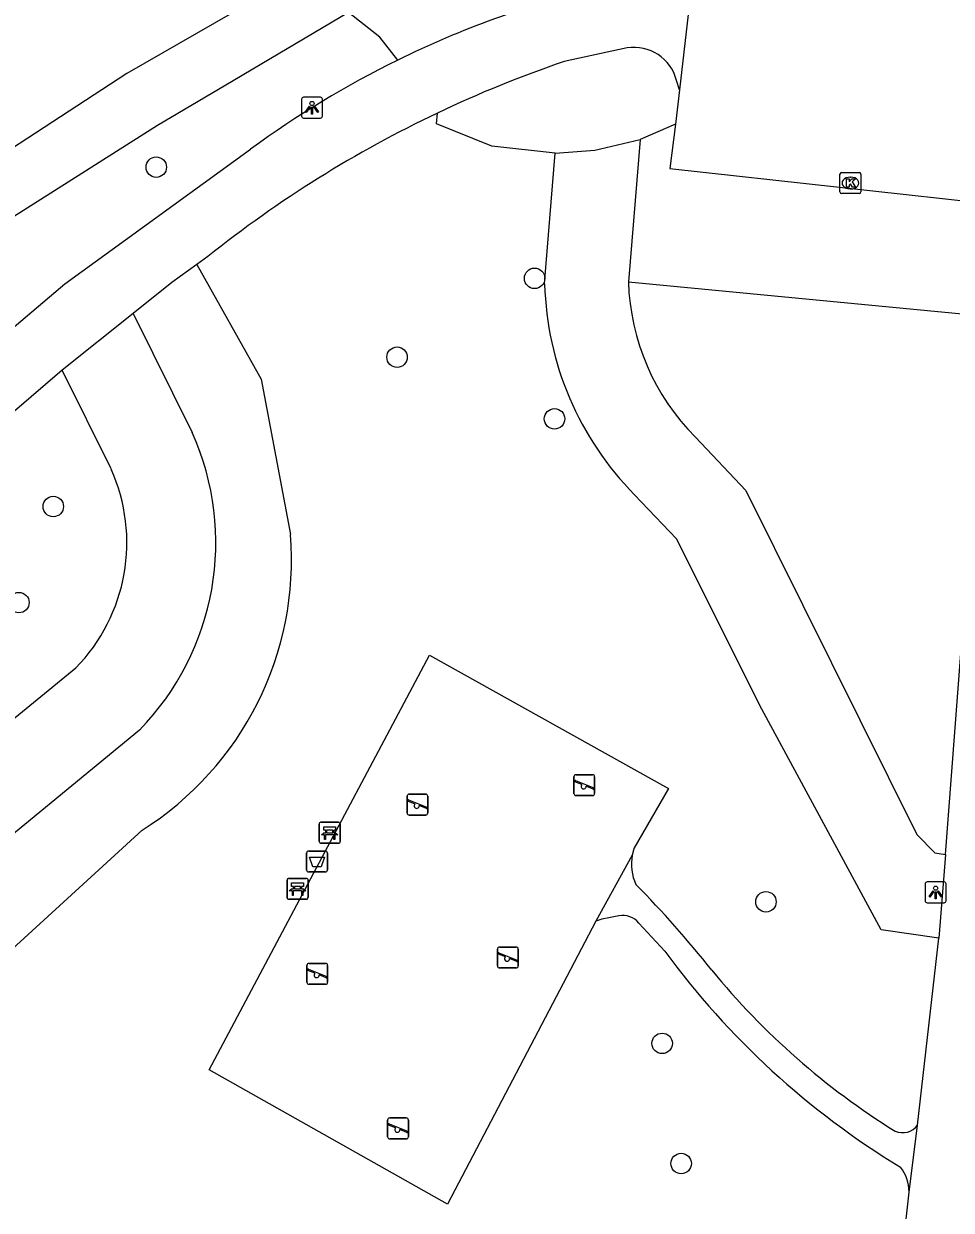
# Model space of a CAD drawing. Extents: x 162026 to 163499, y 387297 to 388169.
# Drawn here: x 162585.7 to 162630, y 387723.8 to 387780.4 of the extents above; entities that cross this region are included whole.
import ezdxf

# ---------------------------------------------------------------- set-up
doc = ezdxf.new("R2010")
doc.units = 0
for name, color, linetype in [('IMGEO_Afvalbak', 7, 'Continuous'), ('IMGEO_Bank', 7, 'Continuous'), ('IMGEO_Boom', 7, 'Continuous'), ('IMGEO_Fietspad_open', 7, 'Continuous'), ('IMGEO_Groenvoorziening', 7, 'Continuous'), ('IMGEO_Kolk', 7, 'Continuous'), ('IMGEO_Lichtpunt', 7, 'Continuous'), ('IMGEO_Rijbaan_lokaal_open', 7, 'Continuous'), ('IMGEO_Speelvoorziening', 7, 'Continuous'), ('IMGEO_Voetpad_halfverhard', 7, 'Continuous'), ('IMGEO_Voetpad_open', 7, 'Continuous')]:
    doc.layers.add(name, color=color, linetype=linetype)

msp = doc.modelspace()

# ---------------------------------------------------------------- linework, layer by layer
at = {"layer": 'IMGEO_Afvalbak'}
for p, q in [((162599.211, 387740.022), (162599.211, 387740.822)), ((162599.211, 387740.822), (162599.211, 387740.022)), ((162599.311, 387740.922), (162600.101, 387740.922)), ((162600.101, 387740.922), (162599.311, 387740.922)), ((162600.201, 387740.822), (162600.201, 387740.022)), ((162600.201, 387740.022), (162600.201, 387740.822)), ((162600.101, 387739.922), (162599.311, 387739.922)), ((162599.311, 387739.922), (162600.101, 387739.922))]:
    msp.add_line(p, q, dxfattribs=at)
msp.add_lwpolyline([(162599.354, 387740.636), (162600.058, 387740.636), (162599.909, 387740.166), (162599.503, 387740.166), (162599.354, 387740.636)], dxfattribs=at)
for centre, start, end in [((162599.311, 387740.822), 90, 180), ((162599.311, 387740.822), 90, 180), ((162600.101, 387740.822), 0, 90), ((162600.101, 387740.822), 360, 90), ((162599.311, 387740.022), 180, 270), ((162599.311, 387740.022), 180, 270), ((162600.101, 387740.022), 270, 0), ((162600.101, 387740.022), 270, 0)]:
    msp.add_arc(centre, 0.1, start, end, dxfattribs=at)
at = {"layer": 'IMGEO_Bank'}
for p, q in [((162599.811, 387741.37), (162599.811, 387742.211)), ((162599.811, 387742.211), (162599.811, 387741.37)), ((162599.886, 387742.295), (162600.727, 387742.295)), ((162600.727, 387742.295), (162599.886, 387742.295)), ((162600.811, 387742.22), (162600.811, 387741.379)), ((162600.811, 387741.379), (162600.811, 387742.22)), ((162600.508, 387741.693), (162600.115, 387741.693)), ((162600.12, 387741.801), (162600.12, 387741.907)), ((162600.164, 387741.907), (162600.164, 387741.801)), ((162600.452, 387741.913), (162600.17, 387741.913)), ((162600.17, 387741.795), (162600.452, 387741.795)), ((162600.458, 387741.801), (162600.458, 387741.907)), ((162600.502, 387741.907), (162600.502, 387741.801)), ((162600.736, 387741.295), (162599.895, 387741.295)), ((162599.895, 387741.295), (162600.736, 387741.295)), ((162598.275, 387738.692), (162598.275, 387739.533)), ((162598.275, 387739.533), (162598.275, 387738.692)), ((162598.35, 387739.617), (162599.191, 387739.617)), ((162599.191, 387739.617), (162598.35, 387739.617)), ((162599.275, 387739.542), (162599.275, 387738.701)), ((162599.275, 387738.701), (162599.275, 387739.542)), ((162598.972, 387739.015), (162598.579, 387739.015)), ((162598.584, 387739.123), (162598.584, 387739.229)), ((162598.628, 387739.229), (162598.628, 387739.123)), ((162598.916, 387739.235), (162598.634, 387739.235)), ((162598.634, 387739.117), (162598.916, 387739.117)), ((162598.922, 387739.123), (162598.922, 387739.229)), ((162598.966, 387739.229), (162598.966, 387739.123)), ((162599.2, 387738.617), (162598.359, 387738.617)), ((162598.359, 387738.617), (162599.2, 387738.617))]:
    msp.add_line(p, q, dxfattribs=at)
for points in [[(162600.058, 387741.693), (162599.916, 387741.693), (162600.028, 387741.795), (162600.114, 387741.795)], [(162600.114, 387741.913), (162600.028, 387741.913), (162600.028, 387742.074), (162600.591, 387742.074), (162600.591, 387741.913), (162600.508, 387741.913)], [(162600.108, 387741.686), (162600.108, 387741.479), (162600.065, 387741.479), (162600.065, 387741.686)], [(162600.508, 387741.795), (162600.591, 387741.795), (162600.703, 387741.693), (162600.564, 387741.693)], [(162600.558, 387741.686), (162600.558, 387741.479), (162600.514, 387741.479), (162600.514, 387741.686)], [(162598.578, 387739.235), (162598.492, 387739.235), (162598.492, 387739.396), (162599.055, 387739.396), (162599.055, 387739.235), (162598.972, 387739.235)], [(162598.522, 387739.015), (162598.38, 387739.015), (162598.492, 387739.117), (162598.578, 387739.117)], [(162598.572, 387739.008), (162598.572, 387738.801), (162598.529, 387738.801), (162598.529, 387739.008)], [(162598.972, 387739.117), (162599.055, 387739.117), (162599.167, 387739.015), (162599.028, 387739.015)], [(162599.022, 387739.008), (162599.022, 387738.801), (162598.978, 387738.801), (162598.978, 387739.008)]]:
    msp.add_lwpolyline(points, dxfattribs=at)
for centre, radius, start, end in [((162599.889, 387742.217), 0.0779, 92.4484, 184.2845), ((162599.889, 387742.217), 0.0779, 92.4484, 184.2845), ((162600.733, 387742.217), 0.0779, 2.4484, 94.2845), ((162600.733, 387742.217), 0.0779, 2.4484, 94.2845), ((162600.058, 387741.686), 0.00671, 2.8957, 87.1043), ((162600.115, 387741.686), 0.00671, 92.8957, 177.1043), ((162600.113, 387741.906), 0.00671, 2.8957, 87.1043), ((162600.113, 387741.802), 0.00671, 272.8957, 357.1043), ((162600.17, 387741.906), 0.00671, 92.8957, 177.1043), ((162600.17, 387741.802), 0.00671, 182.8957, 267.1043), ((162600.452, 387741.906), 0.00671, 2.8957, 87.1043), ((162600.452, 387741.802), 0.00671, 272.8957, 357.1043), ((162600.509, 387741.906), 0.00671, 92.8957, 177.1043), ((162600.509, 387741.802), 0.00671, 182.8957, 267.1043), ((162600.507, 387741.686), 0.00671, 2.8957, 87.1043), ((162600.564, 387741.686), 0.00671, 92.8957, 177.1043), ((162599.889, 387741.373), 0.0779, 182.4484, 274.2845), ((162599.889, 387741.373), 0.0779, 182.4484, 274.2845), ((162600.733, 387741.373), 0.0779, 272.4484, 4.2845), ((162600.733, 387741.373), 0.0779, 272.4484, 4.2845), ((162598.353, 387739.539), 0.0779, 92.4484, 184.2845), ((162598.353, 387739.539), 0.0779, 92.4484, 184.2845), ((162599.197, 387739.539), 0.0779, 2.4484, 94.2845), ((162599.197, 387739.539), 0.0779, 2.4484, 94.2845), ((162598.522, 387739.008), 0.00671, 2.8957, 87.1043), ((162598.579, 387739.008), 0.00671, 92.8957, 177.1043), ((162598.577, 387739.228), 0.00671, 2.8957, 87.1043), ((162598.577, 387739.124), 0.00671, 272.8957, 357.1043), ((162598.634, 387739.228), 0.00671, 92.8957, 177.1043), ((162598.634, 387739.124), 0.00671, 182.8957, 267.1043), ((162598.916, 387739.228), 0.00671, 2.8957, 87.1043), ((162598.916, 387739.124), 0.00671, 272.8957, 357.1043), ((162598.973, 387739.228), 0.00671, 92.8957, 177.1043), ((162598.973, 387739.124), 0.00671, 182.8957, 267.1043), ((162598.971, 387739.008), 0.00671, 2.8957, 87.1043), ((162599.028, 387739.008), 0.00671, 92.8957, 177.1043), ((162598.353, 387738.695), 0.0779, 182.4484, 274.2845), ((162598.353, 387738.695), 0.0779, 182.4484, 274.2845), ((162599.197, 387738.695), 0.0779, 272.4484, 4.2845), ((162599.197, 387738.695), 0.0779, 272.4484, 4.2845)]:
    msp.add_arc(centre, radius, start, end, dxfattribs=at)
at = {"layer": 'IMGEO_Boom'}
for centre in [(162592.027, 387773.594), (162610.098, 387768.28), (162603.53, 387764.512), (162611.051, 387761.568), (162587.108, 387757.379), (162585.467, 387752.791), (162621.15, 387738.498), (162616.189, 387731.734), (162617.097, 387725.992)]:
    msp.add_circle(centre, 0.489, dxfattribs=at)
at = {"layer": 'IMGEO_Fietspad_open'}
for points in [[(162614.515, 387779.291), (162611.513, 387778.638)], [(162617.021, 387777.279), (162616.881, 387777.738)], [(162571.336, 387753.435), (162580.926, 387762.312), (162587.667, 387768.015), (162596.535, 387774.451)], [(162593.966, 387768.944), (162592.776, 387768.085), (162590.926, 387766.608)], [(162594.488, 387769.322), (162593.966, 387768.944)], [(162590.926, 387766.608), (162587.527, 387763.896)], [(162587.527, 387763.896), (162582.276, 387759.38), (162573.976, 387751.709)]]:
    msp.add_lwpolyline(points, dxfattribs=at)
for centre, radius, start, end in [((162624.212, 387736.642), 46.86, 103.8669, 116.1452), ((162614.831, 387777.194), 2.12, 14.8564, 98.5832), ((162624.179, 387736.743), 46.756, 116.1631, 126.2451), ((162629.51, 387725.69), 55.923, 108.7725, 115.4718), ((162629.656, 387725.245), 56.388, 115.4114, 128.5853)]:
    msp.add_arc(centre, radius, start, end, dxfattribs=at)
at = {"layer": 'IMGEO_Groenvoorziening'}
for points in [[(162603.563, 387778.708), (162602.699, 387779.801), (162601.21, 387780.976)], [(162611.083, 387774.265), (162608.048, 387774.593), (162605.413, 387775.661), (162605.459, 387776.177)], [(162616.824, 387775.654), (162615.148, 387774.907)], [(162611.083, 387774.265), (162612.974, 387774.399), (162615.148, 387774.907)], [(162615.148, 387774.907), (162614.578, 387768.116)], [(162610.579, 387768.013), (162611.083, 387774.265)], [(162593.966, 387768.944), (162597.033, 387763.467), (162598.444, 387756.041)], [(162614.578, 387768.116), (162632.346, 387766.405)], [(162590.926, 387766.608), (162593.742, 387760.919)], [(162589.867, 387759.173), (162587.527, 387763.896)], [(162617.785, 387760.69), (162620.184, 387758.151), (162628.363, 387741.705), (162629.213, 387740.829), (162629.719, 387740.755)], [(162629.411, 387736.758), (162626.651, 387737.157), (162620.954, 387747.692), (162616.873, 387755.831), (162614.878, 387757.943)], [(162613.031, 387737.572), (162605.931, 387724.054), (162594.56, 387730.471), (162605.079, 387750.279), (162616.497, 387743.906), (162614.845, 387741.038), (162614.817, 387740.959), (162614.759, 387740.722)], [(162571.202, 387735.116), (162579.733, 387742.76), (162588.184, 387749.668)], [(162591.223, 387746.698), (162582.497, 387739.53), (162574.038, 387731.951)], [(162591.347, 387741.919), (162582.319, 387733.668)]]:
    msp.add_lwpolyline(points, dxfattribs=at)
for centre, radius, start, end in [((162625.416, 387768.395), 14.842, 181.473, 224.7634), ((162625.539, 387768.444), 10.966, 181.7152, 225), ((162582.06, 387755.655), 12.813, 315.6524, 24.2581), ((162582.058, 387755.654), 8.565, 315.6619, 24.2562), ((162583.201, 387754.857), 15.289, 302.1946, 4.4418)]:
    msp.add_arc(centre, radius, start, end, dxfattribs=at)
at = {"layer": 'IMGEO_Kolk'}
for p, q in [((162624.683, 387772.409), (162624.683, 387773.261)), ((162624.758, 387773.335), (162625.61, 387773.335)), ((162625.171, 387773.115), (162625.196, 387773.115)), ((162625.684, 387773.261), (162625.684, 387772.409)), ((162625.61, 387772.335), (162624.758, 387772.335)), ((162625.194, 387772.555), (162625.169, 387772.555))]:
    msp.add_line(p, q, dxfattribs=at)
for points in [[(162624.683, 387772.409), (162624.683, 387773.261)], [(162624.758, 387773.335), (162625.61, 387773.335)], [(162625.004, 387773.035), (162625.127, 387773.035), (162625.127, 387772.884), (162625.257, 387773.035), (162625.421, 387773.035), (162625.275, 387772.884), (162625.428, 387772.635), (162625.276, 387772.635), (162625.191, 387772.799), (162625.127, 387772.732), (162625.127, 387772.635), (162625.004, 387772.635), (162625.004, 387773.035)], [(162625.684, 387773.261), (162625.684, 387772.409)], [(162625.61, 387772.335), (162624.758, 387772.335)]]:
    msp.add_lwpolyline(points, dxfattribs=at)
for centre, start, end in [((162624.76, 387773.259), 91.552, 178.448), ((162624.76, 387773.259), 91.552, 178.448), ((162625.608, 387773.259), 1.552, 88.448), ((162625.608, 387773.259), 1.552, 88.448), ((162624.76, 387772.411), 181.552, 268.448), ((162624.76, 387772.411), 181.552, 268.448), ((162625.608, 387772.411), 271.552, 358.448), ((162625.608, 387772.411), 271.552, 358.448)]:
    msp.add_arc(centre, 0.0765, start, end, dxfattribs=at)
for centre, major_axis, ratio, start_param, end_param in [((162625.17, 387772.835), (-0.387, 0.002), 0.722429, 4.712389, 7.853982), ((162625.195, 387772.835), (-0.39, 0.002), 0.717154, 1.570796, 4.712389)]:
    msp.add_ellipse(centre, major_axis=major_axis, ratio=ratio, start_param=start_param, end_param=end_param, dxfattribs=at)
at = {"layer": 'IMGEO_Lichtpunt'}
for p, q in [((162598.968, 387776.837), (162598.968, 387776.03)), ((162598.968, 387776.837), (162598.968, 387776.03)), ((162599.87, 387776.932), (162599.062, 387776.932)), ((162599.87, 387776.932), (162599.062, 387776.932)), ((162599.964, 387776.03), (162599.964, 387776.837)), ((162599.964, 387776.03), (162599.964, 387776.837)), ((162599.062, 387775.936), (162599.87, 387775.936)), ((162599.062, 387775.936), (162599.87, 387775.936)), ((162629.657, 387739.445), (162628.849, 387739.445)), ((162629.657, 387739.445), (162628.849, 387739.445)), ((162628.755, 387739.35), (162628.755, 387738.543)), ((162628.755, 387739.35), (162628.755, 387738.543)), ((162629.751, 387738.543), (162629.751, 387739.35)), ((162629.751, 387738.543), (162629.751, 387739.35)), ((162628.849, 387738.449), (162629.657, 387738.449)), ((162628.849, 387738.449), (162629.657, 387738.449))]:
    msp.add_line(p, q, dxfattribs=at)
for points in [[(162599.342, 387776.501), (162599.381, 387776.473), (162599.193, 387776.211), (162599.155, 387776.238), (162599.342, 387776.501)], [(162599.444, 387776.453), (162599.491, 387776.453), (162599.491, 387776.131), (162599.444, 387776.131), (162599.444, 387776.453)], [(162599.554, 387776.473), (162599.592, 387776.5), (162599.779, 387776.238), (162599.74, 387776.21), (162599.554, 387776.473)], [(162629.129, 387739.014), (162629.168, 387738.986), (162628.98, 387738.724), (162628.942, 387738.751), (162629.129, 387739.014)], [(162629.231, 387738.966), (162629.278, 387738.966), (162629.278, 387738.644), (162629.231, 387738.644), (162629.231, 387738.966)], [(162629.341, 387738.986), (162629.379, 387739.013), (162629.566, 387738.751), (162629.527, 387738.723), (162629.341, 387738.986)]]:
    msp.add_lwpolyline(points, dxfattribs=at)
for centre in [(162599.467, 387776.635), (162629.254, 387739.148)]:
    msp.add_circle(centre, 0.0994, dxfattribs=at)
for centre, start, end in [((162599.062, 387776.837), 90, 180), ((162599.062, 387776.837), 90, 180), ((162599.87, 387776.837), 0, 90), ((162599.87, 387776.837), 0, 90), ((162599.062, 387776.03), 180, 270), ((162599.062, 387776.03), 180, 270), ((162599.87, 387776.03), 270, 0), ((162599.87, 387776.03), 270, 360), ((162628.849, 387739.35), 90, 180), ((162628.849, 387739.35), 90, 180), ((162629.657, 387739.35), 0, 90), ((162629.657, 387739.35), 0, 90), ((162628.849, 387738.543), 180, 270), ((162628.849, 387738.543), 180, 270), ((162629.657, 387738.543), 270, 0), ((162629.657, 387738.543), 270, 360)]:
    msp.add_arc(centre, 0.0946, start, end, dxfattribs=at)
at = {"layer": 'IMGEO_Rijbaan_lokaal_open'}
for points in [[(162617.85, 387784.502), (162617.021, 387777.279)], [(162617.021, 387777.279), (162616.824, 387775.654)], [(162616.824, 387775.654), (162616.566, 387773.531), (162632.768, 387771.738)]]:
    msp.add_lwpolyline(points, dxfattribs=at)
at = {"layer": 'IMGEO_Speelvoorziening'}
for p, q in [((162612.076, 387744.57), (162612.866, 387744.57)), ((162612.866, 387744.57), (162612.076, 387744.57)), ((162611.976, 387743.67), (162611.976, 387744.47)), ((162611.976, 387744.47), (162611.976, 387743.67)), ((162612.359, 387744.098), (162612.02, 387744.235)), ((162612.045, 387744.295), (162612.921, 387743.942)), ((162612.897, 387743.882), (162612.557, 387744.019)), ((162612.966, 387744.47), (162612.966, 387743.67)), ((162612.966, 387743.67), (162612.966, 387744.47)), ((162604.007, 387742.741), (162604.007, 387743.541)), ((162604.007, 387743.541), (162604.007, 387742.741)), ((162604.076, 387743.366), (162604.952, 387743.013)), ((162604.107, 387743.641), (162604.897, 387743.641)), ((162604.897, 387743.641), (162604.107, 387743.641)), ((162604.997, 387743.541), (162604.997, 387742.741)), ((162604.997, 387742.741), (162604.997, 387743.541)), ((162612.866, 387743.57), (162612.076, 387743.57)), ((162612.076, 387743.57), (162612.866, 387743.57)), ((162604.39, 387743.169), (162604.051, 387743.306)), ((162604.928, 387742.953), (162604.588, 387743.09)), ((162604.897, 387742.641), (162604.107, 387742.641)), ((162604.107, 387742.641), (162604.897, 387742.641)), ((162608.324, 387735.437), (162608.324, 387736.237)), ((162608.324, 387736.237), (162608.324, 387735.437)), ((162608.707, 387735.865), (162608.368, 387736.002)), ((162608.393, 387736.062), (162609.269, 387735.709)), ((162608.424, 387736.337), (162609.214, 387736.337)), ((162609.214, 387736.337), (162608.424, 387736.337)), ((162609.314, 387736.237), (162609.314, 387735.437)), ((162609.314, 387735.437), (162609.314, 387736.237)), ((162599.223, 387734.656), (162599.223, 387735.456)), ((162599.223, 387735.456), (162599.223, 387734.656)), ((162599.323, 387735.556), (162600.113, 387735.556)), ((162600.113, 387735.556), (162599.323, 387735.556)), ((162600.213, 387735.456), (162600.213, 387734.656)), ((162600.213, 387734.656), (162600.213, 387735.456)), ((162609.245, 387735.649), (162608.905, 387735.786)), ((162599.606, 387735.084), (162599.267, 387735.221)), ((162599.292, 387735.281), (162600.168, 387734.928)), ((162600.144, 387734.868), (162599.804, 387735.005)), ((162609.214, 387735.337), (162608.424, 387735.337)), ((162608.424, 387735.337), (162609.214, 387735.337)), ((162600.113, 387734.556), (162599.323, 387734.556)), ((162599.323, 387734.556), (162600.113, 387734.556)), ((162603.078, 387727.269), (162603.078, 387728.069)), ((162603.078, 387728.069), (162603.078, 387727.269)), ((162603.178, 387728.169), (162603.968, 387728.169)), ((162603.968, 387728.169), (162603.178, 387728.169)), ((162604.068, 387728.069), (162604.068, 387727.269)), ((162604.068, 387727.269), (162604.068, 387728.069)), ((162603.461, 387727.697), (162603.122, 387727.834)), ((162603.147, 387727.894), (162604.023, 387727.541)), ((162603.999, 387727.481), (162603.659, 387727.618)), ((162603.968, 387727.169), (162603.178, 387727.169)), ((162603.178, 387727.169), (162603.968, 387727.169))]:
    msp.add_line(p, q, dxfattribs=at)
for centre, radius, start, end in [((162612.076, 387744.47), 0.1, 90, 180), ((162612.076, 387744.47), 0.1, 90, 180), ((162612.866, 387744.47), 0.1, 0, 90), ((162612.866, 387744.47), 0.1, 360, 90), ((162612.033, 387744.265), 0.0327, 68.078, 248.078), ((162612.438, 387744.008), 0.12, 130.9928, 5.1632), ((162612.909, 387743.912), 0.0327, 248.078, 68.078), ((162604.107, 387743.541), 0.1, 90, 180), ((162604.107, 387743.541), 0.1, 90, 180), ((162604.064, 387743.336), 0.0327, 68.078, 248.078), ((162604.897, 387743.541), 0.1, 0, 90), ((162604.897, 387743.541), 0.1, 360, 90), ((162612.076, 387743.67), 0.1, 180, 270), ((162612.076, 387743.67), 0.1, 180, 270), ((162612.866, 387743.67), 0.1, 270, 0), ((162612.866, 387743.67), 0.1, 270, 0), ((162604.469, 387743.079), 0.12, 130.9928, 5.1632), ((162604.94, 387742.983), 0.0327, 248.078, 68.078), ((162604.107, 387742.741), 0.1, 180, 270), ((162604.107, 387742.741), 0.1, 180, 270), ((162604.897, 387742.741), 0.1, 270, 0), ((162604.897, 387742.741), 0.1, 270, 0), ((162608.424, 387736.237), 0.1, 90, 180), ((162608.424, 387736.237), 0.1, 90, 180), ((162608.381, 387736.032), 0.0327, 68.078, 248.078), ((162609.214, 387736.237), 0.1, 0, 90), ((162609.214, 387736.237), 0.1, 360, 90), ((162599.323, 387735.456), 0.1, 90, 180), ((162599.323, 387735.456), 0.1, 90, 180), ((162600.113, 387735.456), 0.1, 0, 90), ((162600.113, 387735.456), 0.1, 360, 90), ((162608.424, 387735.437), 0.1, 180, 270), ((162608.424, 387735.437), 0.1, 180, 270), ((162608.786, 387735.775), 0.12, 130.9928, 5.1632), ((162609.214, 387735.437), 0.1, 270, 0), ((162609.214, 387735.437), 0.1, 270, 0), ((162609.257, 387735.679), 0.0327, 248.078, 68.078), ((162599.28, 387735.251), 0.0327, 68.078, 248.078), ((162599.685, 387734.994), 0.12, 130.9928, 5.1632), ((162600.156, 387734.898), 0.0327, 248.078, 68.078), ((162599.323, 387734.656), 0.1, 180, 270), ((162599.323, 387734.656), 0.1, 180, 270), ((162600.113, 387734.656), 0.1, 270, 0), ((162600.113, 387734.656), 0.1, 270, 0), ((162603.178, 387728.069), 0.1, 90, 180), ((162603.178, 387728.069), 0.1, 90, 180), ((162603.968, 387728.069), 0.1, 0, 90), ((162603.968, 387728.069), 0.1, 360, 90), ((162603.135, 387727.864), 0.0327, 68.078, 248.078), ((162603.54, 387727.607), 0.12, 130.9928, 5.1632), ((162604.011, 387727.511), 0.0327, 248.078, 68.078), ((162603.178, 387727.269), 0.1, 180, 270), ((162603.178, 387727.269), 0.1, 180, 270), ((162603.968, 387727.269), 0.1, 270, 0), ((162603.968, 387727.269), 0.1, 270, 0)]:
    msp.add_arc(centre, radius, start, end, dxfattribs=at)
at = {"layer": 'IMGEO_Voetpad_halfverhard'}
for points in [[(162599.002, 387782.885), (162590.62, 387778.074), (162582.712, 387772.914)], [(162601.21, 387780.976), (162595.357, 387777.511), (162592.088, 387775.575), (162584.363, 387770.695)]]:
    msp.add_lwpolyline(points, dxfattribs=at)
at = {"layer": 'IMGEO_Voetpad_open'}
for points in [[(162629.719, 387740.755), (162630.46, 387750.361), (162632.335, 387763.473), (162632.685, 387766.394), (162632.346, 387766.405)], [(162614.759, 387740.722), (162613.031, 387737.572)], [(162629.719, 387740.755), (162629.411, 387736.758)], [(162614.129, 387737.828), (162613.651, 387737.735), (162613.317, 387737.67), (162613.031, 387737.572)], [(162616.312, 387736.143), (162615.077, 387737.482)], [(162628.395, 387727.824), (162629.411, 387736.758)], [(162627.984, 387724.632), (162628.395, 387727.824)], [(162622.081, 387671.184), (162627.984, 387724.632)]]:
    msp.add_lwpolyline(points, dxfattribs=at)
for centre, radius, start, end in [((162617.191, 387740.317), 2.465, 170.5381, 203.6208), ((162578.057, 387702.981), 51.778, 38.5333, 44.5876), ((162614.311, 387736.855), 0.99, 39.3075, 100.5904), ((162647.989, 387759.395), 39.295, 216.2796, 238.6972), ((162645.935, 387757.562), 35.324, 219.1982, 238.1951), ((162627.679, 387728.36), 0.894, 246.1701, 323.1756), ((162626.176, 387724.672), 1.808, 358.7451, 39.422)]:
    msp.add_arc(centre, radius, start, end, dxfattribs=at)

doc.saveas('drawing.dxf')
